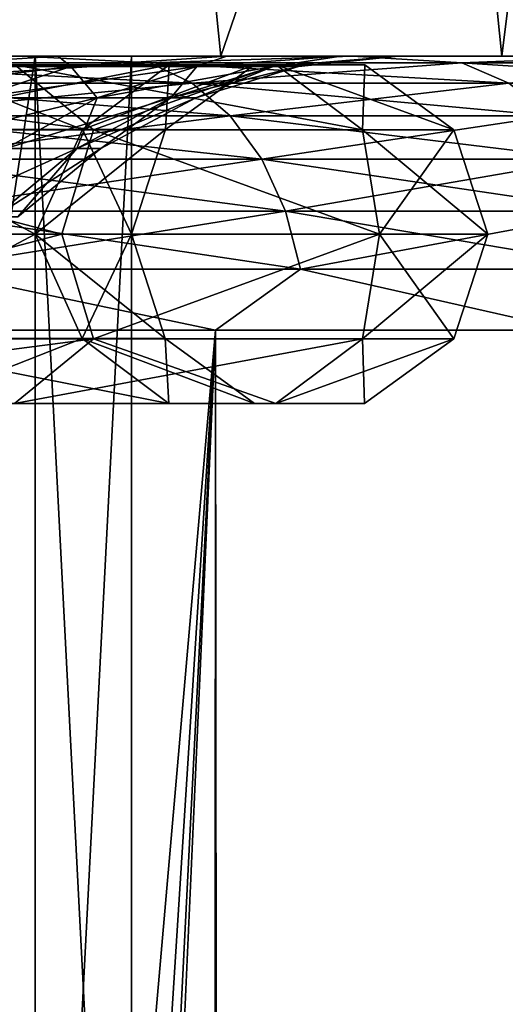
# Model space of a CAD drawing. Extents: x -265 to 265, y 0 to 1307.
# Tile 369 of 436: x -240.11 to -238.34, y 1296.54 to 1300.13. Entities that reach past the tile are written whole.
import ezdxf

# ---------------------------------------------------------------- set-up
doc = ezdxf.new("R2010")
doc.units = 0
doc.header["$LTSCALE"] = 65.185185
for name, color, linetype in [('2', 7, 'CONTINUOUS'), ('3', 7, 'CONTINUOUS'), ('333', 7, 'CONTINUOUS'), ('334', 7, 'CONTINUOUS'), ('335', 7, 'CONTINUOUS'), ('343', 7, 'CONTINUOUS'), ('344', 7, 'CONTINUOUS'), ('35', 7, 'CONTINUOUS'), ('368', 7, 'CONTINUOUS'), ('369', 7, 'CONTINUOUS'), ('370', 7, 'CONTINUOUS'), ('371', 7, 'CONTINUOUS'), ('4', 7, 'CONTINUOUS'), ('7', 7, 'CONTINUOUS'), ('8', 7, 'CONTINUOUS')]:
    doc.layers.add(name, color=color, linetype=linetype)

msp = doc.modelspace()

# ---------------------------------------------------------------- linework, layer by layer
at = {"layer": '2', "color": 7, "linetype": 'CONTINUOUS'}
for points in [[(-241.4773, 1300, 11.1069), (-240.1005, 1300, 9.8995), (-240.7683, 1300, 6.5165), (-241.4773, 1300, 11.1069)], [(-240.1005, 1300, -9.8995), (-241.4773, 1300, -11.1069), (-240.7683, 1300, -6.5165), (-240.1005, 1300, -9.8995)], [(-240.7683, 1300, 6.5165), (-240.1005, 1300, 9.8995), (-239.9669, 1300, 5.1988), (-240.7683, 1300, 6.5165)], [(-239.9669, 1300, -5.1988), (-240.1005, 1300, -9.8995), (-240.7683, 1300, -6.5165), (-239.9669, 1300, -5.1988)], [(-240.1005, 1300, 9.8995), (-238.893, 1300, 8.5226), (-239.9669, 1300, 5.1988), (-240.1005, 1300, 9.8995)], [(-238.893, 1300, -8.5226), (-240.1005, 1300, -9.8995), (-238.9364, 1300, -2.2991), (-238.893, 1300, -8.5226)], [(-238.9364, 1300, -2.2991), (-240.1005, 1300, -9.8995), (-239.3525, 1300, -3.7842), (-238.9364, 1300, -2.2991)], [(-239.3525, 1300, -3.7842), (-240.1005, 1300, -9.8995), (-239.9669, 1300, -5.1988), (-239.3525, 1300, -3.7842)], [(-239.9669, 1300, 5.1988), (-238.893, 1300, 8.5226), (-239.3525, 1300, 3.7842), (-239.9669, 1300, 5.1988)], [(-239.3525, 1300, 3.7842), (-238.893, 1300, 8.5226), (-238.9364, 1300, 2.2991), (-239.3525, 1300, 3.7842)], [(-238.9364, 1300, 2.2991), (-238.893, 1300, 8.5226), (-238.7263, 1300, 0.7711), (-238.9364, 1300, 2.2991)], [(-238.7263, 1300, -0.7711), (-238.893, 1300, -8.5226), (-238.9364, 1300, -2.2991), (-238.7263, 1300, -0.7711)], [(-238.893, 1300, 8.5226), (-237.8756, 1300, 7), (-238.7263, 1300, 0.7711), (-238.893, 1300, 8.5226)], [(-237.8756, 1300, 7), (-237.8756, 1300, -7), (-238.893, 1300, -8.5226), (-237.8756, 1300, 7)], [(-237.8756, 1300, 7), (-238.893, 1300, -8.5226), (-238.7263, 1300, -0.7711), (-237.8756, 1300, 7)], [(-238.7263, 1300, 0.7711), (-237.8756, 1300, 7), (-238.7263, 1300, -0.7711), (-238.7263, 1300, 0.7711)]]:
    msp.add_3dface(points, dxfattribs=at)
at = {"layer": '3', "color": 7, "linetype": 'CONTINUOUS'}
for points in [[(-240.8686, 1, 11.9003), (-239.3934, 1, 10.6066), (-240.8686, 1299, 11.9003), (-240.8686, 1, 11.9003)], [(-240.8686, 1299, 11.9003), (-239.3934, 1, 10.6066), (-239.3934, 1299, 10.6066), (-240.8686, 1299, 11.9003)], [(-239.3934, 1, 10.6066), (-238.0997, 1, 9.1314), (-239.3934, 1299, 10.6066), (-239.3934, 1, 10.6066)], [(-239.3934, 1299, 10.6066), (-238.0997, 1, 9.1314), (-238.0997, 1299, 9.1314), (-239.3934, 1299, 10.6066)]]:
    msp.add_3dface(points, dxfattribs=at)
at = {"layer": '333', "color": 7, "linetype": 'CONTINUOUS'}
for points in [[(-241.0799, 1293.2, 5.1498), (-240.0509, 1293.2, 2.6656), (-241.0799, 1300, 5.1498), (-241.0799, 1293.2, 5.1498)], [(-241.0799, 1300, 5.1498), (-240.0509, 1293.2, 2.6656), (-240.0509, 1300, 2.6656), (-241.0799, 1300, 5.1498)], [(-240.0509, 1293.2, 2.6656), (-239.7, 1293.2), (-240.0509, 1300, 2.6656), (-240.0509, 1293.2, 2.6656)], [(-240.0509, 1300, 2.6656), (-239.7, 1293.2), (-239.7, 1300), (-240.0509, 1300, 2.6656)]]:
    msp.add_3dface(points, dxfattribs=at)
at = {"layer": '334', "color": 7, "linetype": 'CONTINUOUS'}
for points in [[(-239.3744, 1300, 5.5765), (-241.0179, 1300, 7.9574), (-242.7168, 1300, 7.2832), (-239.3744, 1300, 5.5765)], [(-239.3744, 1300, 5.5765), (-242.7168, 1300, 7.2832), (-241.0799, 1300, 5.1498), (-239.3744, 1300, 5.5765)], [(-241.0179, 1300, -7.9574), (-239.3744, 1300, -5.5765), (-242.7168, 1300, -7.2832), (-241.0179, 1300, -7.9574)], [(-242.7168, 1300, -7.2832), (-239.3744, 1300, -5.5765), (-241.0799, 1300, -5.1498), (-242.7168, 1300, -7.2832)], [(-238.3486, 1300, 2.8715), (-239.3744, 1300, 5.5765), (-241.0799, 1300, 5.1498), (-238.3486, 1300, 2.8715)], [(-238.3486, 1300, 2.8715), (-241.0799, 1300, 5.1498), (-240.0509, 1300, 2.6656), (-238.3486, 1300, 2.8715)], [(-239.3744, 1300, -5.5765), (-238.3486, 1300, -2.8715), (-241.0799, 1300, -5.1498), (-239.3744, 1300, -5.5765)], [(-241.0799, 1300, -5.1498), (-238.3486, 1300, -2.8715), (-240.0509, 1300, -2.6656), (-241.0799, 1300, -5.1498)], [(-238.3486, 1300, -2.8715), (-238, 1300), (-240.0509, 1300, -2.6656), (-238.3486, 1300, -2.8715)], [(-238, 1300), (-239.7, 1300), (-240.0509, 1300, -2.6656), (-238, 1300)], [(-238.3486, 1300, 2.8715), (-240.0509, 1300, 2.6656), (-239.7, 1300), (-238.3486, 1300, 2.8715)], [(-238, 1300), (-238.3486, 1300, 2.8715), (-239.7, 1300), (-238, 1300)]]:
    msp.add_3dface(points, dxfattribs=at)
at = {"layer": '335', "color": 7, "linetype": 'CONTINUOUS'}
for points in [[(-241.0917, 1302.3, 8.04), (-241.0179, 1300, 7.9574), (-239.6072, 1302.3, 5.999), (-241.0917, 1302.3, 8.04)], [(-241.0179, 1300, 7.9574), (-239.3744, 1300, 5.5765), (-239.6072, 1302.3, 5.999), (-241.0179, 1300, 7.9574)], [(-239.6072, 1302.3, 5.999), (-239.3744, 1300, 5.5765), (-238.5824, 1302.3, 3.693), (-239.6072, 1302.3, 5.999)], [(-239.3744, 1300, 5.5765), (-238.3486, 1300, 2.8715), (-238.5824, 1302.3, 3.693), (-239.3744, 1300, 5.5765)], [(-238.5824, 1302.3, 3.693), (-238.3486, 1300, 2.8715), (-238.0626, 1302.3, 1.2238), (-238.5824, 1302.3, 3.693)], [(-238.3486, 1300, 2.8715), (-238, 1300), (-238.0626, 1302.3, 1.2238), (-238.3486, 1300, 2.8715)]]:
    msp.add_3dface(points, dxfattribs=at)
at = {"layer": '343', "color": 7, "linetype": 'CONTINUOUS'}
for points in [[(-240.0509, 1293.2, -2.6656), (-241.0799, 1293.2, -5.1498), (-240.0509, 1300, -2.6656), (-240.0509, 1293.2, -2.6656)], [(-241.0799, 1293.2, -5.1498), (-241.0799, 1300, -5.1498), (-240.0509, 1300, -2.6656), (-241.0799, 1293.2, -5.1498)], [(-239.7, 1293.2), (-240.0509, 1293.2, -2.6656), (-239.7, 1300), (-239.7, 1293.2)], [(-239.7, 1300), (-240.0509, 1293.2, -2.6656), (-240.0509, 1300, -2.6656), (-239.7, 1300)]]:
    msp.add_3dface(points, dxfattribs=at)
at = {"layer": '344', "color": 7, "linetype": 'CONTINUOUS'}
for points in [[(-239.6072, 1302.3, -5.999), (-241.0179, 1300, -7.9574), (-241.0917, 1302.3, -8.04), (-239.6072, 1302.3, -5.999)], [(-239.3744, 1300, -5.5765), (-241.0179, 1300, -7.9574), (-239.6072, 1302.3, -5.999), (-239.3744, 1300, -5.5765)], [(-238.5824, 1302.3, -3.693), (-239.3744, 1300, -5.5765), (-239.6072, 1302.3, -5.999), (-238.5824, 1302.3, -3.693)], [(-238.3486, 1300, -2.8715), (-239.3744, 1300, -5.5765), (-238.5824, 1302.3, -3.693), (-238.3486, 1300, -2.8715)], [(-238.0626, 1302.3, -1.2238), (-238.3486, 1300, -2.8715), (-238.5824, 1302.3, -3.693), (-238.0626, 1302.3, -1.2238)], [(-238, 1300), (-238.3486, 1300, -2.8715), (-238.0626, 1302.3, -1.2238), (-238, 1300)]]:
    msp.add_3dface(points, dxfattribs=at)
at = {"layer": '35', "color": 7, "linetype": 'CONTINUOUS'}
for points in [[(-240.7683, 1300, 6.5165), (-239.9669, 1300, 5.1988), (-240.5518, 1299.9616, 5.4549), (-240.7683, 1300, 6.5165)], [(-239.9669, 1300, -5.1988), (-240.7683, 1300, -6.5165), (-240.5518, 1299.9616, -5.4549), (-239.9669, 1300, -5.1988)], [(-240.5518, 1299.9616, 5.4549), (-239.9669, 1300, 5.1988), (-239.9206, 1299.9616, 4.175), (-240.5518, 1299.9616, 5.4549)], [(-239.9206, 1299.9616, -4.175), (-239.9669, 1300, -5.1988), (-240.5518, 1299.9616, -5.4549), (-239.9206, 1299.9616, -4.175)], [(-239.9669, 1300, 5.1988), (-239.3525, 1300, 3.7842), (-239.9206, 1299.9616, 4.175), (-239.9669, 1300, 5.1988)], [(-239.3525, 1300, -3.7842), (-239.9669, 1300, -5.1988), (-239.9206, 1299.9616, -4.175), (-239.3525, 1300, -3.7842)], [(-239.9206, 1299.9616, 4.175), (-239.3525, 1300, 3.7842), (-239.4619, 1299.9616, 2.8237), (-239.9206, 1299.9616, 4.175)], [(-239.4619, 1299.9616, -2.8237), (-239.3525, 1300, -3.7842), (-239.9206, 1299.9616, -4.175), (-239.4619, 1299.9616, -2.8237)], [(-239.3525, 1300, 3.7842), (-238.9364, 1300, 2.2991), (-239.4619, 1299.9616, 2.8237), (-239.3525, 1300, 3.7842)], [(-239.4619, 1299.9616, 2.8237), (-238.9364, 1300, 2.2991), (-239.1835, 1299.9616, 1.424), (-239.4619, 1299.9616, 2.8237)], [(-238.9364, 1300, -2.2991), (-239.3525, 1300, -3.7842), (-239.4619, 1299.9616, -2.8237), (-238.9364, 1300, -2.2991)], [(-239.1835, 1299.9616, -1.424), (-238.9364, 1300, -2.2991), (-239.4619, 1299.9616, -2.8237), (-239.1835, 1299.9616, -1.424)], [(-238.9364, 1300, 2.2991), (-238.7263, 1300, 0.7711), (-239.1835, 1299.9616, 1.424), (-238.9364, 1300, 2.2991)], [(-239.1835, 1299.9616, 1.424), (-238.7263, 1300, 0.7711), (-239.0902, 1299.9616), (-239.1835, 1299.9616, 1.424)], [(-238.7263, 1300, -0.7711), (-238.9364, 1300, -2.2991), (-239.1835, 1299.9616, -1.424), (-238.7263, 1300, -0.7711)], [(-239.0902, 1299.9616), (-238.7263, 1300, -0.7711), (-239.1835, 1299.9616, -1.424), (-239.0902, 1299.9616)], [(-238.7263, 1300, 0.7711), (-238.7263, 1300, -0.7711), (-239.0902, 1299.9616), (-238.7263, 1300, 0.7711)], [(-240.5518, 1299.9616, 5.4549), (-239.9206, 1299.9616, 4.175), (-240.8771, 1299.8476, 5.2671), (-240.5518, 1299.9616, 5.4549)], [(-240.8771, 1299.8476, 5.2671), (-239.9206, 1299.9616, 4.175), (-240.2676, 1299.8476, 4.0313), (-240.8771, 1299.8476, 5.2671)], [(-239.9206, 1299.9616, -4.175), (-240.5518, 1299.9616, -5.4549), (-240.2676, 1299.8476, -4.0313), (-239.9206, 1299.9616, -4.175)], [(-239.9206, 1299.9616, 4.175), (-239.4619, 1299.9616, 2.8237), (-240.2676, 1299.8476, 4.0313), (-239.9206, 1299.9616, 4.175)], [(-240.2676, 1299.8476, 4.0313), (-239.4619, 1299.9616, 2.8237), (-239.8247, 1299.8476, 2.7265), (-240.2676, 1299.8476, 4.0313)], [(-239.8247, 1299.8476, -2.7265), (-239.9206, 1299.9616, -4.175), (-240.2676, 1299.8476, -4.0313), (-239.8247, 1299.8476, -2.7265)], [(-239.4619, 1299.9616, -2.8237), (-239.9206, 1299.9616, -4.175), (-239.8247, 1299.8476, -2.7265), (-239.4619, 1299.9616, -2.8237)], [(-239.4619, 1299.9616, 2.8237), (-239.1835, 1299.9616, 1.424), (-239.8247, 1299.8476, 2.7265), (-239.4619, 1299.9616, 2.8237)], [(-239.8247, 1299.8476, 2.7265), (-239.1835, 1299.9616, 1.424), (-239.5559, 1299.8476, 1.375), (-239.8247, 1299.8476, 2.7265)], [(-239.5559, 1299.8476, -1.375), (-239.4619, 1299.9616, -2.8237), (-239.8247, 1299.8476, -2.7265), (-239.5559, 1299.8476, -1.375)], [(-239.1835, 1299.9616, 1.424), (-239.0902, 1299.9616), (-239.5559, 1299.8476, 1.375), (-239.1835, 1299.9616, 1.424)], [(-239.5559, 1299.8476, 1.375), (-239.0902, 1299.9616), (-239.4657, 1299.8476), (-239.5559, 1299.8476, 1.375)], [(-239.1835, 1299.9616, -1.424), (-239.4619, 1299.9616, -2.8237), (-239.5559, 1299.8476, -1.375), (-239.1835, 1299.9616, -1.424)], [(-239.4657, 1299.8476), (-239.1835, 1299.9616, -1.424), (-239.5559, 1299.8476, -1.375), (-239.4657, 1299.8476)], [(-239.0902, 1299.9616), (-239.1835, 1299.9616, -1.424), (-239.4657, 1299.8476), (-239.0902, 1299.9616)], [(-240.2676, 1299.8476, 4.0313), (-239.8247, 1299.8476, 2.7265), (-240.5873, 1299.6625, 3.8989), (-240.2676, 1299.8476, 4.0313)], [(-240.5873, 1299.6625, 3.8989), (-239.8247, 1299.8476, 2.7265), (-240.1589, 1299.6625, 2.6369), (-240.5873, 1299.6625, 3.8989)], [(-239.8247, 1299.8476, -2.7265), (-240.2676, 1299.8476, -4.0313), (-240.1589, 1299.6625, -2.6369), (-239.8247, 1299.8476, -2.7265)], [(-239.8247, 1299.8476, 2.7265), (-239.5559, 1299.8476, 1.375), (-240.1589, 1299.6625, 2.6369), (-239.8247, 1299.8476, 2.7265)], [(-240.1589, 1299.6625, 2.6369), (-239.5559, 1299.8476, 1.375), (-239.899, 1299.6625, 1.3298), (-240.1589, 1299.6625, 2.6369)], [(-239.899, 1299.6625, -1.3298), (-239.8247, 1299.8476, -2.7265), (-240.1589, 1299.6625, -2.6369), (-239.899, 1299.6625, -1.3298)], [(-239.5559, 1299.8476, 1.375), (-239.4657, 1299.8476), (-239.899, 1299.6625, 1.3298), (-239.5559, 1299.8476, 1.375)], [(-239.899, 1299.6625, 1.3298), (-239.4657, 1299.8476), (-239.8118, 1299.6625), (-239.899, 1299.6625, 1.3298)], [(-239.5559, 1299.8476, -1.375), (-239.8247, 1299.8476, -2.7265), (-239.899, 1299.6625, -1.3298), (-239.5559, 1299.8476, -1.375)], [(-239.8118, 1299.6625), (-239.5559, 1299.8476, -1.375), (-239.899, 1299.6625, -1.3298), (-239.8118, 1299.6625)], [(-239.4657, 1299.8476), (-239.5559, 1299.8476, -1.375), (-239.8118, 1299.6625), (-239.4657, 1299.8476)], [(-240.1589, 1299.6625, 2.6369), (-239.899, 1299.6625, 1.3298), (-240.4519, 1299.4134, 2.5584), (-240.1589, 1299.6625, 2.6369)], [(-240.4519, 1299.4134, 2.5584), (-239.899, 1299.6625, 1.3298), (-240.1996, 1299.4134, 1.2902), (-240.4519, 1299.4134, 2.5584)], [(-239.899, 1299.6625, 1.3298), (-239.8118, 1299.6625), (-240.1996, 1299.4134, 1.2902), (-239.899, 1299.6625, 1.3298)], [(-240.1996, 1299.4134, 1.2902), (-239.8118, 1299.6625), (-240.115, 1299.4134), (-240.1996, 1299.4134, 1.2902)], [(-239.899, 1299.6625, -1.3298), (-240.1589, 1299.6625, -2.6369), (-240.1996, 1299.4134, -1.2902), (-239.899, 1299.6625, -1.3298)], [(-240.115, 1299.4134), (-239.899, 1299.6625, -1.3298), (-240.1996, 1299.4134, -1.2902), (-240.115, 1299.4134)], [(-239.8118, 1299.6625), (-239.899, 1299.6625, -1.3298), (-240.115, 1299.4134), (-239.8118, 1299.6625)]]:
    msp.add_3dface(points, dxfattribs=at)
at = {"layer": '368', "color": 7, "linetype": 'CONTINUOUS'}
for points in [[(-240.4818, 1299.9683, 4.9956), (-239.5628, 1299.9683, 2.5725), (-240.7699, 1299.7321, 4.8443), (-240.4818, 1299.9683, 4.9956)], [(-240.7699, 1299.7321, 4.8443), (-239.5628, 1299.9683, 2.5725), (-239.8788, 1299.7321, 2.4947), (-240.7699, 1299.7321, 4.8443)], [(-240.1257, 1299.9679, 5.1824), (-239.1724, 1299.9679, 2.6688), (-240.4818, 1299.9683, 4.9956), (-240.1257, 1299.9679, 5.1824)], [(-240.4818, 1299.9683, 4.9956), (-239.1724, 1299.9679, 2.6688), (-239.5628, 1299.9683, 2.5725), (-240.4818, 1299.9683, 4.9956)], [(-239.5628, 1299.9683, 2.5725), (-239.2505, 1299.9683), (-239.8788, 1299.7321, 2.4947), (-239.5628, 1299.9683, 2.5725)], [(-239.2505, 1299.9683), (-239.5759, 1299.7321), (-239.8788, 1299.7321, 2.4947), (-239.2505, 1299.9683)], [(-239.1724, 1299.9679, 2.6688), (-238.8484, 1299.9679), (-239.5628, 1299.9683, 2.5725), (-239.1724, 1299.9679, 2.6688)], [(-238.8484, 1299.9679), (-239.2505, 1299.9683), (-239.5628, 1299.9683, 2.5725), (-238.8484, 1299.9679)], [(-241.4097, 1299.7311, 7.6104), (-239.838, 1299.7311, 5.3334), (-241.6529, 1299.9679, 7.3949), (-241.4097, 1299.7311, 7.6104)], [(-241.6529, 1299.9679, 7.3949), (-239.838, 1299.7311, 5.3334), (-240.1257, 1299.9679, 5.1824), (-241.6529, 1299.9679, 7.3949)], [(-239.838, 1299.7311, 5.3334), (-238.8569, 1299.7311, 2.7465), (-240.1257, 1299.9679, 5.1824), (-239.838, 1299.7311, 5.3334)], [(-240.1257, 1299.9679, 5.1824), (-238.8569, 1299.7311, 2.7465), (-239.1724, 1299.9679, 2.6688), (-240.1257, 1299.9679, 5.1824)], [(-238.8569, 1299.7311, 2.7465), (-238.5234, 1299.7311), (-239.1724, 1299.9679, 2.6688), (-238.8569, 1299.7311, 2.7465)], [(-238.5234, 1299.7311), (-238.8484, 1299.9679), (-239.1724, 1299.9679, 2.6688), (-238.5234, 1299.7311)], [(-241.7976, 1299.35, 8.2024), (-239.9541, 1299.35, 5.8), (-241.4097, 1299.7311, 7.6104), (-241.7976, 1299.35, 8.2024)], [(-241.4097, 1299.7311, 7.6104), (-239.9541, 1299.35, 5.8), (-239.838, 1299.7311, 5.3334), (-241.4097, 1299.7311, 7.6104)], [(-241.0799, 1299.35, 5.15), (-240.7699, 1299.7321, 4.8443), (-240.051, 1299.35, 2.6658), (-241.0799, 1299.35, 5.15)], [(-240.7699, 1299.7321, 4.8443), (-239.8788, 1299.7321, 2.4947), (-240.051, 1299.35, 2.6658), (-240.7699, 1299.7321, 4.8443)], [(-239.8788, 1299.7321, 2.4947), (-239.5759, 1299.7321), (-240.051, 1299.35, 2.6658), (-239.8788, 1299.7321, 2.4947)], [(-239.5759, 1299.7321), (-239.7, 1299.35), (-240.051, 1299.35, 2.6658), (-239.5759, 1299.7321)], [(-239.9541, 1299.35, 5.8), (-238.7953, 1299.35, 3.0023), (-239.838, 1299.7311, 5.3334), (-239.9541, 1299.35, 5.8)], [(-239.838, 1299.7311, 5.3334), (-238.7953, 1299.35, 3.0023), (-238.8569, 1299.7311, 2.7465), (-239.838, 1299.7311, 5.3334)], [(-238.7953, 1299.35, 3.0023), (-238.4, 1299.35), (-238.8569, 1299.7311, 2.7465), (-238.7953, 1299.35, 3.0023)], [(-238.8569, 1299.7311, 2.7465), (-238.4, 1299.35), (-238.5234, 1299.7311), (-238.8569, 1299.7311, 2.7465)]]:
    msp.add_3dface(points, dxfattribs=at)
at = {"layer": '369', "color": 7, "linetype": 'CONTINUOUS'}
for points in [[(-239.9541, 1299.35, 5.8), (-241.7976, 1299.35, 8.2024), (-241.4102, 1298.9679, 7.6099), (-239.9541, 1299.35, 5.8)], [(-239.9541, 1299.35, 5.8), (-241.4102, 1298.9679, 7.6099), (-239.8386, 1298.9679, 5.3331), (-239.9541, 1299.35, 5.8)], [(-241.0799, 1299.35, 5.15), (-240.051, 1299.35, 2.6658), (-240.7705, 1298.9689, 4.844), (-241.0799, 1299.35, 5.15)], [(-240.7705, 1298.9689, 4.844), (-240.051, 1299.35, 2.6658), (-239.8795, 1298.9689, 2.4945), (-240.7705, 1298.9689, 4.844)], [(-240.051, 1299.35, 2.6658), (-239.7, 1299.35), (-239.8795, 1298.9689, 2.4945), (-240.051, 1299.35, 2.6658)], [(-238.7953, 1299.35, 3.0023), (-239.9541, 1299.35, 5.8), (-239.8386, 1298.9679, 5.3331), (-238.7953, 1299.35, 3.0023)], [(-239.8795, 1298.9689, 2.4945), (-239.7, 1299.35), (-239.5766, 1298.9689), (-239.8795, 1298.9689, 2.4945)], [(-238.7953, 1299.35, 3.0023), (-239.8386, 1298.9679, 5.3331), (-238.8576, 1298.9679, 2.7464), (-238.7953, 1299.35, 3.0023)], [(-238.5241, 1298.9679), (-238.7953, 1299.35, 3.0023), (-238.8576, 1298.9679, 2.7464), (-238.5241, 1298.9679)], [(-238.4, 1299.35), (-238.7953, 1299.35, 3.0023), (-238.5241, 1298.9679), (-238.4, 1299.35)], [(-241.4102, 1298.9679, 7.6099), (-240.1267, 1298.7317, 5.1819), (-239.8386, 1298.9679, 5.3331), (-241.4102, 1298.9679, 7.6099)], [(-240.7705, 1298.9689, 4.844), (-239.8795, 1298.9689, 2.4945), (-240.4828, 1298.7321, 4.995), (-240.7705, 1298.9689, 4.844)], [(-240.4828, 1298.7321, 4.995), (-239.8795, 1298.9689, 2.4945), (-239.564, 1298.7321, 2.5723), (-240.4828, 1298.7321, 4.995)], [(-240.1267, 1298.7317, 5.1819), (-239.1735, 1298.7317, 2.6685), (-239.8386, 1298.9679, 5.3331), (-240.1267, 1298.7317, 5.1819)], [(-239.8795, 1298.9689, 2.4945), (-239.5766, 1298.9689), (-239.564, 1298.7321, 2.5723), (-239.8795, 1298.9689, 2.4945)], [(-239.8386, 1298.9679, 5.3331), (-239.1735, 1298.7317, 2.6685), (-238.8576, 1298.9679, 2.7464), (-239.8386, 1298.9679, 5.3331)], [(-239.5766, 1298.9689), (-239.2516, 1298.7321), (-239.564, 1298.7321, 2.5723), (-239.5766, 1298.9689)], [(-239.1735, 1298.7317, 2.6685), (-238.8495, 1298.7317), (-238.8576, 1298.9679, 2.7464), (-239.1735, 1298.7317, 2.6685)], [(-238.8495, 1298.7317), (-238.5241, 1298.9679), (-238.8576, 1298.9679, 2.7464), (-238.8495, 1298.7317)], [(-240.4828, 1298.7321, 4.995), (-239.564, 1298.7321, 2.5723), (-240.1267, 1298.7317, 5.1819), (-240.4828, 1298.7321, 4.995)], [(-240.1267, 1298.7317, 5.1819), (-239.564, 1298.7321, 2.5723), (-239.1735, 1298.7317, 2.6685), (-240.1267, 1298.7317, 5.1819)], [(-239.564, 1298.7321, 2.5723), (-239.2516, 1298.7321), (-239.1735, 1298.7317, 2.6685), (-239.564, 1298.7321, 2.5723)], [(-239.2516, 1298.7321), (-238.8495, 1298.7317), (-239.1735, 1298.7317, 2.6685), (-239.2516, 1298.7321)]]:
    msp.add_3dface(points, dxfattribs=at)
at = {"layer": '370', "color": 7, "linetype": 'CONTINUOUS'}
for points in [[(-239.8788, 1299.7321, -2.4947), (-240.4818, 1299.9683, -4.9956), (-240.7699, 1299.7321, -4.8443), (-239.8788, 1299.7321, -2.4947)], [(-239.5628, 1299.9683, -2.5725), (-240.1257, 1299.9679, -5.1824), (-240.4818, 1299.9683, -4.9956), (-239.5628, 1299.9683, -2.5725)], [(-239.5628, 1299.9683, -2.5725), (-240.4818, 1299.9683, -4.9956), (-239.8788, 1299.7321, -2.4947), (-239.5628, 1299.9683, -2.5725)], [(-239.1724, 1299.9679, -2.6688), (-240.1257, 1299.9679, -5.1824), (-239.5628, 1299.9683, -2.5725), (-239.1724, 1299.9679, -2.6688)], [(-239.5759, 1299.7321), (-239.5628, 1299.9683, -2.5725), (-239.8788, 1299.7321, -2.4947), (-239.5759, 1299.7321)], [(-239.5759, 1299.7321), (-239.2505, 1299.9683), (-239.5628, 1299.9683, -2.5725), (-239.5759, 1299.7321)], [(-239.2505, 1299.9683), (-239.1724, 1299.9679, -2.6688), (-239.5628, 1299.9683, -2.5725), (-239.2505, 1299.9683)], [(-239.2505, 1299.9683), (-238.8484, 1299.9679), (-239.1724, 1299.9679, -2.6688), (-239.2505, 1299.9683)], [(-239.838, 1299.7311, -5.3334), (-241.4097, 1299.7311, -7.6104), (-240.1257, 1299.9679, -5.1824), (-239.838, 1299.7311, -5.3334)], [(-239.1724, 1299.9679, -2.6688), (-239.838, 1299.7311, -5.3334), (-240.1257, 1299.9679, -5.1824), (-239.1724, 1299.9679, -2.6688)], [(-238.8569, 1299.7311, -2.7465), (-239.838, 1299.7311, -5.3334), (-239.1724, 1299.9679, -2.6688), (-238.8569, 1299.7311, -2.7465)], [(-238.8484, 1299.9679), (-238.8569, 1299.7311, -2.7465), (-239.1724, 1299.9679, -2.6688), (-238.8484, 1299.9679)], [(-238.8484, 1299.9679), (-238.5234, 1299.7311), (-238.8569, 1299.7311, -2.7465), (-238.8484, 1299.9679)], [(-241.7976, 1299.35, -8.2024), (-241.4097, 1299.7311, -7.6104), (-239.9541, 1299.35, -5.8), (-241.7976, 1299.35, -8.2024)], [(-241.4097, 1299.7311, -7.6104), (-239.838, 1299.7311, -5.3334), (-239.9541, 1299.35, -5.8), (-241.4097, 1299.7311, -7.6104)], [(-240.051, 1299.35, -2.6658), (-240.7699, 1299.7321, -4.8443), (-241.0799, 1299.35, -5.15), (-240.051, 1299.35, -2.6658)], [(-239.8788, 1299.7321, -2.4947), (-240.7699, 1299.7321, -4.8443), (-240.051, 1299.35, -2.6658), (-239.8788, 1299.7321, -2.4947)], [(-239.7, 1299.35), (-239.8788, 1299.7321, -2.4947), (-240.051, 1299.35, -2.6658), (-239.7, 1299.35)], [(-239.9541, 1299.35, -5.8), (-239.838, 1299.7311, -5.3334), (-238.7953, 1299.35, -3.0023), (-239.9541, 1299.35, -5.8)], [(-239.7, 1299.35), (-239.5759, 1299.7321), (-239.8788, 1299.7321, -2.4947), (-239.7, 1299.35)], [(-239.838, 1299.7311, -5.3334), (-238.8569, 1299.7311, -2.7465), (-238.7953, 1299.35, -3.0023), (-239.838, 1299.7311, -5.3334)], [(-238.8569, 1299.7311, -2.7465), (-238.5234, 1299.7311), (-238.7953, 1299.35, -3.0023), (-238.8569, 1299.7311, -2.7465)], [(-238.5234, 1299.7311), (-238.4, 1299.35), (-238.7953, 1299.35, -3.0023), (-238.5234, 1299.7311)]]:
    msp.add_3dface(points, dxfattribs=at)
at = {"layer": '371', "color": 7, "linetype": 'CONTINUOUS'}
for points in [[(-241.7976, 1299.35, -8.2024), (-239.9541, 1299.35, -5.8), (-241.4102, 1298.9679, -7.6099), (-241.7976, 1299.35, -8.2024)], [(-239.9541, 1299.35, -5.8), (-239.8386, 1298.9679, -5.3331), (-241.4102, 1298.9679, -7.6099), (-239.9541, 1299.35, -5.8)], [(-240.051, 1299.35, -2.6658), (-241.0799, 1299.35, -5.15), (-240.7705, 1298.9689, -4.844), (-240.051, 1299.35, -2.6658)], [(-239.8795, 1298.9689, -2.4945), (-240.051, 1299.35, -2.6658), (-240.7705, 1298.9689, -4.844), (-239.8795, 1298.9689, -2.4945)], [(-239.5766, 1298.9689), (-239.7, 1299.35), (-240.051, 1299.35, -2.6658), (-239.5766, 1298.9689)], [(-239.5766, 1298.9689), (-240.051, 1299.35, -2.6658), (-239.8795, 1298.9689, -2.4945), (-239.5766, 1298.9689)], [(-239.9541, 1299.35, -5.8), (-238.7953, 1299.35, -3.0023), (-239.8386, 1298.9679, -5.3331), (-239.9541, 1299.35, -5.8)], [(-238.7953, 1299.35, -3.0023), (-238.8576, 1298.9679, -2.7464), (-239.8386, 1298.9679, -5.3331), (-238.7953, 1299.35, -3.0023)], [(-238.4, 1299.35), (-238.5241, 1298.9679), (-238.8576, 1298.9679, -2.7464), (-238.4, 1299.35)], [(-238.7953, 1299.35, -3.0023), (-238.4, 1299.35), (-238.8576, 1298.9679, -2.7464), (-238.7953, 1299.35, -3.0023)], [(-240.1267, 1298.7317, -5.1819), (-241.6538, 1298.7317, -7.3941), (-239.8386, 1298.9679, -5.3331), (-240.1267, 1298.7317, -5.1819)], [(-239.8386, 1298.9679, -5.3331), (-241.6538, 1298.7317, -7.3941), (-241.4102, 1298.9679, -7.6099), (-239.8386, 1298.9679, -5.3331)], [(-239.8795, 1298.9689, -2.4945), (-240.7705, 1298.9689, -4.844), (-239.564, 1298.7321, -2.5723), (-239.8795, 1298.9689, -2.4945)], [(-239.564, 1298.7321, -2.5723), (-240.7705, 1298.9689, -4.844), (-240.4828, 1298.7321, -4.995), (-239.564, 1298.7321, -2.5723)], [(-239.1735, 1298.7317, -2.6685), (-240.1267, 1298.7317, -5.1819), (-238.8576, 1298.9679, -2.7464), (-239.1735, 1298.7317, -2.6685)], [(-238.8576, 1298.9679, -2.7464), (-240.1267, 1298.7317, -5.1819), (-239.8386, 1298.9679, -5.3331), (-238.8576, 1298.9679, -2.7464)], [(-239.2516, 1298.7321), (-239.5766, 1298.9689), (-239.8795, 1298.9689, -2.4945), (-239.2516, 1298.7321)], [(-239.2516, 1298.7321), (-239.8795, 1298.9689, -2.4945), (-239.564, 1298.7321, -2.5723), (-239.2516, 1298.7321)], [(-238.5241, 1298.9679), (-238.8495, 1298.7317), (-239.1735, 1298.7317, -2.6685), (-238.5241, 1298.9679)], [(-238.5241, 1298.9679), (-239.1735, 1298.7317, -2.6685), (-238.8576, 1298.9679, -2.7464), (-238.5241, 1298.9679)], [(-239.564, 1298.7321, -2.5723), (-240.4828, 1298.7321, -4.995), (-239.1735, 1298.7317, -2.6685), (-239.564, 1298.7321, -2.5723)], [(-239.1735, 1298.7317, -2.6685), (-240.4828, 1298.7321, -4.995), (-240.1267, 1298.7317, -5.1819), (-239.1735, 1298.7317, -2.6685)], [(-238.8495, 1298.7317), (-239.2516, 1298.7321), (-239.564, 1298.7321, -2.5723), (-238.8495, 1298.7317)], [(-238.8495, 1298.7317), (-239.564, 1298.7321, -2.5723), (-239.1735, 1298.7317, -2.6685), (-238.8495, 1298.7317)]]:
    msp.add_3dface(points, dxfattribs=at)
at = {"layer": '4', "color": 7, "linetype": 'CONTINUOUS'}
for points in [[(-240.8686, 1299, -11.9003), (-239.3934, 1299, -10.6066), (-240.7756, 1283.1581, -11.8284), (-240.8686, 1299, -11.9003)], [(-240.7756, 1283.1581, -11.8284), (-239.3934, 1299, -10.6066), (-240.475, 1282.0825, -11.5877), (-240.7756, 1283.1581, -11.8284)], [(-240.475, 1282.0825, -11.5877), (-239.3934, 1299, -10.6066), (-240.3049, 1281.0333, -11.4457), (-240.475, 1282.0825, -11.5877)], [(-240.3049, 1281.0333, -11.4457), (-239.3934, 1299, -10.6066), (-240.25, 1280, -11.399), (-240.3049, 1281.0333, -11.4457)], [(-239.3934, 1299, -10.6066), (-239.3934, 1, -10.6066), (-240.25, 20, -11.399), (-239.3934, 1299, -10.6066)], [(-240.25, 1280, -11.399), (-239.3934, 1299, -10.6066), (-240.25, 20, -11.399), (-240.25, 1280, -11.399)], [(-238.0997, 1, -9.1314), (-239.3934, 1, -10.6066), (-238.0997, 1299, -9.1314), (-238.0997, 1, -9.1314)], [(-238.0997, 1299, -9.1314), (-239.3934, 1, -10.6066), (-239.3934, 1299, -10.6066), (-238.0997, 1299, -9.1314)]]:
    msp.add_3dface(points, dxfattribs=at)
at = {"layer": '7', "color": 7, "linetype": 'CONTINUOUS'}
for points in [[(-240.1005, 1300, 9.8995), (-241.4773, 1300, 11.1069), (-240.9349, 1299.9752, 10.9578), (-240.1005, 1300, 9.8995)], [(-239.633, 1299.9752, 9.7352), (-240.1005, 1300, 9.8995), (-240.9349, 1299.9752, 10.9578), (-239.633, 1299.9752, 9.7352)], [(-239.633, 1299.9752, 9.7352), (-240.9349, 1299.9752, 10.9578), (-239.4787, 1299.9014, 9.8801), (-239.633, 1299.9752, 9.7352)], [(-239.4787, 1299.9014, 9.8801), (-240.9349, 1299.9752, 10.9578), (-240.8, 1299.9014, 11.1209), (-239.4787, 1299.9014, 9.8801)], [(-238.893, 1300, 8.5226), (-240.1005, 1300, 9.8995), (-239.633, 1299.9752, 9.7352), (-238.893, 1300, 8.5226)], [(-238.4946, 1299.9752, 8.3591), (-238.893, 1300, 8.5226), (-239.633, 1299.9752, 9.7352), (-238.4946, 1299.9752, 8.3591)], [(-238.4946, 1299.9752, 8.3591), (-239.633, 1299.9752, 9.7352), (-238.3234, 1299.9014, 8.4835), (-238.4946, 1299.9752, 8.3591)], [(-238.3234, 1299.9014, 8.4835), (-239.633, 1299.9752, 9.7352), (-239.4787, 1299.9014, 9.8801), (-238.3234, 1299.9014, 8.4835)], [(-237.8756, 1300, 7), (-238.893, 1300, 8.5226), (-238.4946, 1299.9752, 8.3591), (-237.8756, 1300, 7)], [(-237.5377, 1299.9752, 6.8512), (-237.8756, 1300, 7), (-238.4946, 1299.9752, 8.3591), (-237.5377, 1299.9752, 6.8512)], [(-237.5377, 1299.9752, 6.8512), (-238.4946, 1299.9752, 8.3591), (-237.3522, 1299.9014, 6.9532), (-237.5377, 1299.9752, 6.8512)], [(-237.3522, 1299.9014, 6.9532), (-238.4946, 1299.9752, 8.3591), (-238.3234, 1299.9014, 8.4835), (-237.3522, 1299.9014, 6.9532)], [(-239.4787, 1299.9014, 9.8801), (-240.8, 1299.9014, 11.1209), (-239.3403, 1299.7823, 10.0101), (-239.4787, 1299.9014, 9.8801)], [(-239.3403, 1299.7823, 10.0101), (-240.8, 1299.9014, 11.1209), (-240.679, 1299.7823, 11.2672), (-239.3403, 1299.7823, 10.0101)], [(-238.3234, 1299.9014, 8.4835), (-239.4787, 1299.9014, 9.8801), (-238.1698, 1299.7823, 8.5952), (-238.3234, 1299.9014, 8.4835)], [(-238.1698, 1299.7823, 8.5952), (-239.4787, 1299.9014, 9.8801), (-239.3403, 1299.7823, 10.0101), (-238.1698, 1299.7823, 8.5952)], [(-239.3403, 1299.7823, 10.0101), (-240.679, 1299.7823, 11.2672), (-239.2247, 1299.6238, 10.1187), (-239.3403, 1299.7823, 10.0101)], [(-239.2247, 1299.6238, 10.1187), (-240.679, 1299.7823, 11.2672), (-240.5779, 1299.6238, 11.3894), (-239.2247, 1299.6238, 10.1187)], [(-238.1698, 1299.7823, 8.5952), (-239.3403, 1299.7823, 10.0101), (-238.0415, 1299.6238, 8.6884), (-238.1698, 1299.7823, 8.5952)], [(-238.0415, 1299.6238, 8.6884), (-239.3403, 1299.7823, 10.0101), (-239.2247, 1299.6238, 10.1187), (-238.0415, 1299.6238, 8.6884)], [(-239.2247, 1299.6238, 10.1187), (-240.5779, 1299.6238, 11.3894), (-239.1377, 1299.4341, 10.2003), (-239.2247, 1299.6238, 10.1187)], [(-239.1377, 1299.4341, 10.2003), (-240.5779, 1299.6238, 11.3894), (-240.5018, 1299.4341, 11.4813), (-239.1377, 1299.4341, 10.2003)], [(-238.0415, 1299.6238, 8.6884), (-239.2247, 1299.6238, 10.1187), (-237.9449, 1299.4341, 8.7585), (-238.0415, 1299.6238, 8.6884)], [(-237.9449, 1299.4341, 8.7585), (-239.2247, 1299.6238, 10.1187), (-239.1377, 1299.4341, 10.2003), (-237.9449, 1299.4341, 8.7585)], [(-239.1377, 1299.4341, 10.2003), (-240.5018, 1299.4341, 11.4813), (-239.0837, 1299.2225, 10.251), (-239.1377, 1299.4341, 10.2003)], [(-239.0837, 1299.2225, 10.251), (-240.5018, 1299.4341, 11.4813), (-240.4546, 1299.2225, 11.5384), (-239.0837, 1299.2225, 10.251)], [(-237.9449, 1299.4341, 8.7585), (-239.1377, 1299.4341, 10.2003), (-237.885, 1299.2225, 8.802), (-237.9449, 1299.4341, 8.7585)], [(-237.885, 1299.2225, 8.802), (-239.1377, 1299.4341, 10.2003), (-239.0837, 1299.2225, 10.251), (-237.885, 1299.2225, 8.802)], [(-240.8686, 1299, 11.9003), (-239.3934, 1299, 10.6066), (-240.4546, 1299.2225, 11.5384), (-240.8686, 1299, 11.9003)], [(-239.3934, 1299, 10.6066), (-239.0837, 1299.2225, 10.251), (-240.4546, 1299.2225, 11.5384), (-239.3934, 1299, 10.6066)], [(-239.3934, 1299, 10.6066), (-238.0997, 1299, 9.1314), (-239.0837, 1299.2225, 10.251), (-239.3934, 1299, 10.6066)], [(-238.0997, 1299, 9.1314), (-237.885, 1299.2225, 8.802), (-239.0837, 1299.2225, 10.251), (-238.0997, 1299, 9.1314)]]:
    msp.add_3dface(points, dxfattribs=at)
at = {"layer": '8', "color": 7, "linetype": 'CONTINUOUS'}
for points in [[(-241.4773, 1300, -11.1069), (-240.1005, 1300, -9.8995), (-240.9349, 1299.9752, -10.9578), (-241.4773, 1300, -11.1069)], [(-240.9349, 1299.9752, -10.9578), (-240.1005, 1300, -9.8995), (-239.633, 1299.9752, -9.7352), (-240.9349, 1299.9752, -10.9578)], [(-240.9349, 1299.9752, -10.9578), (-239.633, 1299.9752, -9.7352), (-240.8, 1299.9014, -11.1209), (-240.9349, 1299.9752, -10.9578)], [(-240.8, 1299.9014, -11.1209), (-239.633, 1299.9752, -9.7352), (-239.4787, 1299.9014, -9.8801), (-240.8, 1299.9014, -11.1209)], [(-240.1005, 1300, -9.8995), (-238.893, 1300, -8.5226), (-239.633, 1299.9752, -9.7352), (-240.1005, 1300, -9.8995)], [(-239.633, 1299.9752, -9.7352), (-238.893, 1300, -8.5226), (-238.4946, 1299.9752, -8.3591), (-239.633, 1299.9752, -9.7352)], [(-239.633, 1299.9752, -9.7352), (-238.4946, 1299.9752, -8.3591), (-239.4787, 1299.9014, -9.8801), (-239.633, 1299.9752, -9.7352)], [(-239.4787, 1299.9014, -9.8801), (-238.4946, 1299.9752, -8.3591), (-238.3234, 1299.9014, -8.4835), (-239.4787, 1299.9014, -9.8801)], [(-238.893, 1300, -8.5226), (-237.8756, 1300, -7), (-238.4946, 1299.9752, -8.3591), (-238.893, 1300, -8.5226)], [(-238.4946, 1299.9752, -8.3591), (-237.8756, 1300, -7), (-237.5377, 1299.9752, -6.8512), (-238.4946, 1299.9752, -8.3591)], [(-238.4946, 1299.9752, -8.3591), (-237.5377, 1299.9752, -6.8512), (-238.3234, 1299.9014, -8.4835), (-238.4946, 1299.9752, -8.3591)], [(-240.8, 1299.9014, -11.1209), (-239.4787, 1299.9014, -9.8801), (-240.679, 1299.7823, -11.2672), (-240.8, 1299.9014, -11.1209)], [(-240.679, 1299.7823, -11.2672), (-239.4787, 1299.9014, -9.8801), (-239.3403, 1299.7823, -10.0101), (-240.679, 1299.7823, -11.2672)], [(-239.4787, 1299.9014, -9.8801), (-238.3234, 1299.9014, -8.4835), (-239.3403, 1299.7823, -10.0101), (-239.4787, 1299.9014, -9.8801)], [(-239.3403, 1299.7823, -10.0101), (-238.3234, 1299.9014, -8.4835), (-238.1698, 1299.7823, -8.5952), (-239.3403, 1299.7823, -10.0101)], [(-240.679, 1299.7823, -11.2672), (-239.3403, 1299.7823, -10.0101), (-240.5779, 1299.6238, -11.3894), (-240.679, 1299.7823, -11.2672)], [(-240.5779, 1299.6238, -11.3894), (-239.3403, 1299.7823, -10.0101), (-239.2247, 1299.6238, -10.1187), (-240.5779, 1299.6238, -11.3894)], [(-239.3403, 1299.7823, -10.0101), (-238.1698, 1299.7823, -8.5952), (-239.2247, 1299.6238, -10.1187), (-239.3403, 1299.7823, -10.0101)], [(-239.2247, 1299.6238, -10.1187), (-238.1698, 1299.7823, -8.5952), (-238.0415, 1299.6238, -8.6884), (-239.2247, 1299.6238, -10.1187)], [(-240.5779, 1299.6238, -11.3894), (-239.2247, 1299.6238, -10.1187), (-240.5018, 1299.4341, -11.4813), (-240.5779, 1299.6238, -11.3894)], [(-240.5018, 1299.4341, -11.4813), (-239.2247, 1299.6238, -10.1187), (-239.1377, 1299.4341, -10.2003), (-240.5018, 1299.4341, -11.4813)], [(-239.2247, 1299.6238, -10.1187), (-238.0415, 1299.6238, -8.6884), (-239.1377, 1299.4341, -10.2003), (-239.2247, 1299.6238, -10.1187)], [(-239.1377, 1299.4341, -10.2003), (-238.0415, 1299.6238, -8.6884), (-237.9449, 1299.4341, -8.7585), (-239.1377, 1299.4341, -10.2003)], [(-240.5018, 1299.4341, -11.4813), (-239.1377, 1299.4341, -10.2003), (-240.4546, 1299.2225, -11.5384), (-240.5018, 1299.4341, -11.4813)], [(-240.4546, 1299.2225, -11.5384), (-239.1377, 1299.4341, -10.2003), (-239.0837, 1299.2225, -10.251), (-240.4546, 1299.2225, -11.5384)], [(-239.1377, 1299.4341, -10.2003), (-237.9449, 1299.4341, -8.7585), (-239.0837, 1299.2225, -10.251), (-239.1377, 1299.4341, -10.2003)], [(-239.0837, 1299.2225, -10.251), (-237.9449, 1299.4341, -8.7585), (-237.885, 1299.2225, -8.802), (-239.0837, 1299.2225, -10.251)], [(-239.3934, 1299, -10.6066), (-240.8686, 1299, -11.9003), (-240.4546, 1299.2225, -11.5384), (-239.3934, 1299, -10.6066)], [(-239.3934, 1299, -10.6066), (-240.4546, 1299.2225, -11.5384), (-239.0837, 1299.2225, -10.251), (-239.3934, 1299, -10.6066)], [(-238.0997, 1299, -9.1314), (-239.3934, 1299, -10.6066), (-239.0837, 1299.2225, -10.251), (-238.0997, 1299, -9.1314)], [(-238.0997, 1299, -9.1314), (-239.0837, 1299.2225, -10.251), (-237.885, 1299.2225, -8.802), (-238.0997, 1299, -9.1314)]]:
    msp.add_3dface(points, dxfattribs=at)

doc.saveas('drawing.dxf')
